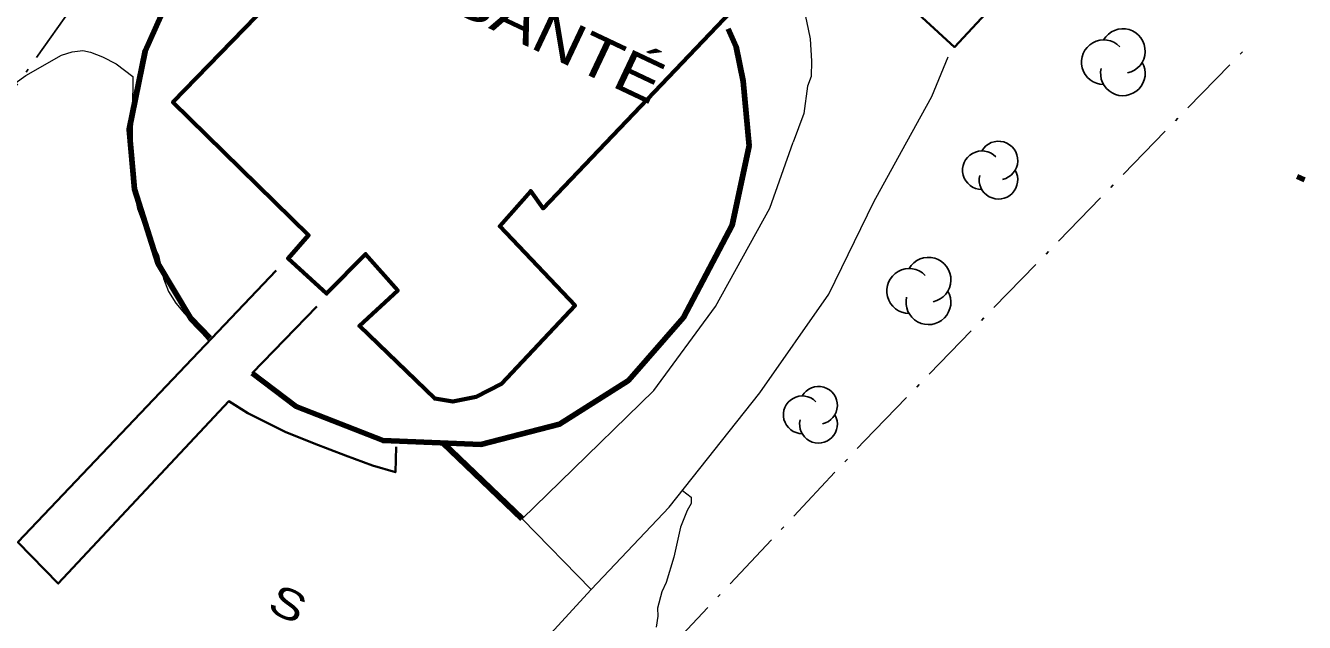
# Model space of a CAD drawing. Extents: x 356765 to 358572, y 5103174 to 5104650.
# Drawn here: x 357410.7 to 357474.3, y 5103964.4 to 5103994.1 of the extents above; entities that cross this region are included whole.
import ezdxf

# ---------------------------------------------------------------- set-up
doc = ezdxf.new("R2010")
doc.units = 0
doc.header["$LTSCALE"] = 0.6
doc.linetypes.add('DOT_DASHED', pattern=[7.7, 5, -1.2, 0.3, -1.2])
for name, color, linetype, lineweight in [('19', 7, 'Continuous', 13), ('2', 7, 'Continuous', 13), ('22', 7, 'Continuous', 35), ('3', 7, 'Continuous', 140), ('31', 7, 'Continuous', 70), ('37', 7, 'Continuous', 13), ('41', 7, 'DOT_DASHED', 25), ('44', 7, 'Continuous', 25), ('52', 7, 'Continuous', 13)]:
    doc.layers.add(name, color=color, linetype=linetype, lineweight=lineweight)

msp = doc.modelspace()

# ---------------------------------------------------------------- linework, layer by layer
at = {"layer": '19'}
for points in [[(357452.51, 5103997.11), (357450.34, 5103999.06), (357448.49, 5103996.97), (357449.37, 5103995.21), (357449.56, 5103994.32), (357449.75, 5103993.44), (357449.82, 5103992.33), (357449.79, 5103991.57), (357449.61, 5103991.08), (357449.44, 5103989.72), (357448.91, 5103988.3)], [(357438.85, 5103966.03), (357442.73, 5103970.12), (357447.24, 5103975.82), (357450.67, 5103980.73), (357452.92, 5103985.32), (357454.29, 5103987.83), (357455.81, 5103990.57), (357456.61, 5103992.55)], [(357435.41, 5103969.55), (357437.31, 5103971.38), (357441.96, 5103975.93), (357445.03, 5103980.12), (357447.74, 5103985.01), (357448.91, 5103988.3)]]:
    msp.add_lwpolyline(points, dxfattribs=at)
at = {"layer": '2'}
for points in [[(357410.18, 5103991.24), (357410.71, 5103991.61), (357412.48, 5103992.63), (357413.02, 5103992.8), (357413.54, 5103992.86), (357413.93, 5103992.78), (357414.53, 5103992.55), (357415.21, 5103992.19), (357416.04, 5103991.57), (357415.98, 5103986.68), (357416.08, 5103985.93), (357416.26, 5103984.99), (357416.5, 5103984.38), (357417.31, 5103982.65), (357417.56, 5103981.51), (357417.81, 5103980.86), (357418.17, 5103980.28), (357418.6, 5103979.76), (357419.27, 5103979.03), (357419.81, 5103978.38)], [(357443.39, 5103970.95), (357443.83, 5103970.62), (357443.82, 5103970.3), (357443.63, 5103969.96), (357443.3, 5103969.13), (357442.97, 5103967.63), (357442.58, 5103966.37), (357442.37, 5103965.9), (357442.15, 5103965.09), (357442.17, 5103964.69), (357442.08, 5103964.15)]]:
    msp.add_lwpolyline(points, dxfattribs=at)
at = {"layer": '22'}
msp.add_line((357421.98, 5103976.8), (357425.19, 5103980.12), dxfattribs=at)
msp.add_lwpolyline([(357423.16, 5103981.9), (357410.31, 5103968.38), (357412.32, 5103966.32), (357420.81, 5103975.4), (357421.75, 5103974.8), (357423.61, 5103973.87), (357425.06, 5103973.3), (357426.62, 5103972.69), (357427.97, 5103972.19), (357429.1, 5103971.86), (357429.14, 5103973.13)], dxfattribs=at)
at = {"layer": '3'}
msp.add_line((357473.99, 5103986.59), (357474.35, 5103986.42), dxfattribs=at)
at = {"layer": '31', "lineweight": 35}
msp.add_lwpolyline([(357456.71, 5104001.65), (357461.14, 5103997.57), (357456.94, 5103993.03), (357452.51, 5103997.11), (357456.71, 5104001.65)], close=True, dxfattribs=at)
at = {"layer": '31'}
msp.add_lwpolyline([(357448.23, 5103997.34), (357436.45, 5103985), (357435.84, 5103985.86), (357434.3, 5103984.11), (357438.05, 5103980.16), (357434.38, 5103976.26), (357433.12, 5103975.61), (357431.97, 5103975.38), (357431.06, 5103975.53), (357427.31, 5103979.15), (357429.22, 5103980.91), (357427.62, 5103982.72), (357425.68, 5103980.76), (357423.76, 5103982.51), (357424.78, 5103983.66), (357418.03, 5103990.28), (357418.03, 5103990.28), (357422.75, 5103995.15)], dxfattribs=at)
at = {"layer": '37', "lineweight": 90}
msp.add_line((357435.41, 5103969.55), (357431.46, 5103973.32), dxfattribs=at)
for points in [[(357417.99, 5103995.84), (357416.64, 5103992.83), (357415.85, 5103988.93), (357416.11, 5103985.96), (357417.3, 5103982.24), (357418.92, 5103979.51), (357419.86, 5103978.53)], [(357421.98, 5103976.8), (357424.17, 5103975.13), (357428.5, 5103973.44), (357433.35, 5103973.25), (357437.27, 5103974.26), (357440.7, 5103976.43), (357443.45, 5103979.57), (357445.87, 5103984.16), (357446.71, 5103988.11), (357446.42, 5103991.33), (357446.07, 5103993.04), (357445.67, 5103993.93)]]:
    msp.add_lwpolyline(points, dxfattribs=at)
at = {"layer": '41'}
for points in [[(357422.97, 5104010.09), (357412.98, 5103994.96), (357400.42, 5103977.34)], [(357432.19, 5103952.14), (357438.15, 5103958.28), (357442.6, 5103962.94), (357452.46, 5103973.43), (357471.76, 5103993.3)]]:
    msp.add_lwpolyline(points, dxfattribs=at)
at = {"layer": '44'}
for centre, radius, start, end in [((357465.3138, 5103992.8304), 1.1104, 282.26917, 149.72626), ((357464.3588, 5103992.2752), 1.1104, 44.11537, 269.80396), ((357465.3138, 5103991.72), 1.1104, 166.93686, 29.62122), ((357458.2953, 5103986.9018), 0.9601, 44.11537, 269.80396), ((357459.121, 5103987.3819), 0.9601, 282.26917, 149.72626), ((357459.121, 5103986.4217), 0.9601, 166.93686, 29.62122), ((357455.6363, 5103981.4436), 1.1165, 282.26917, 149.72626), ((357454.6761, 5103980.8854), 1.1165, 44.11537, 269.80396), ((357455.6363, 5103980.3271), 1.1165, 166.93686, 29.62122), ((357450.1624, 5103975.191), 0.9394, 282.26917, 149.72626), ((357449.3545, 5103974.7213), 0.9394, 44.11537, 269.80396), ((357450.1624, 5103974.2516), 0.9394, 166.93686, 29.62122)]:
    msp.add_arc(centre, radius, start, end, dxfattribs=at)
at = {"layer": '52'}
msp.add_lwpolyline([(357435.41, 5103969.55), (357438.85, 5103966.03), (357424.18, 5103950.03)], dxfattribs=at)

# ---------------------------------------------------------------- texts
at = {"layer": '31', "width": 1.2}
msp.add_text('DE SANTÉ', height=2.1, rotation=334.69, dxfattribs=at).set_placement((357426.59, 5103997.35))
at = {"layer": '52', "width": 1.3}
msp.add_text('S', height=1.5, rotation=334.69, dxfattribs=at).set_placement((357422.65, 5103965))

doc.saveas('drawing.dxf')
